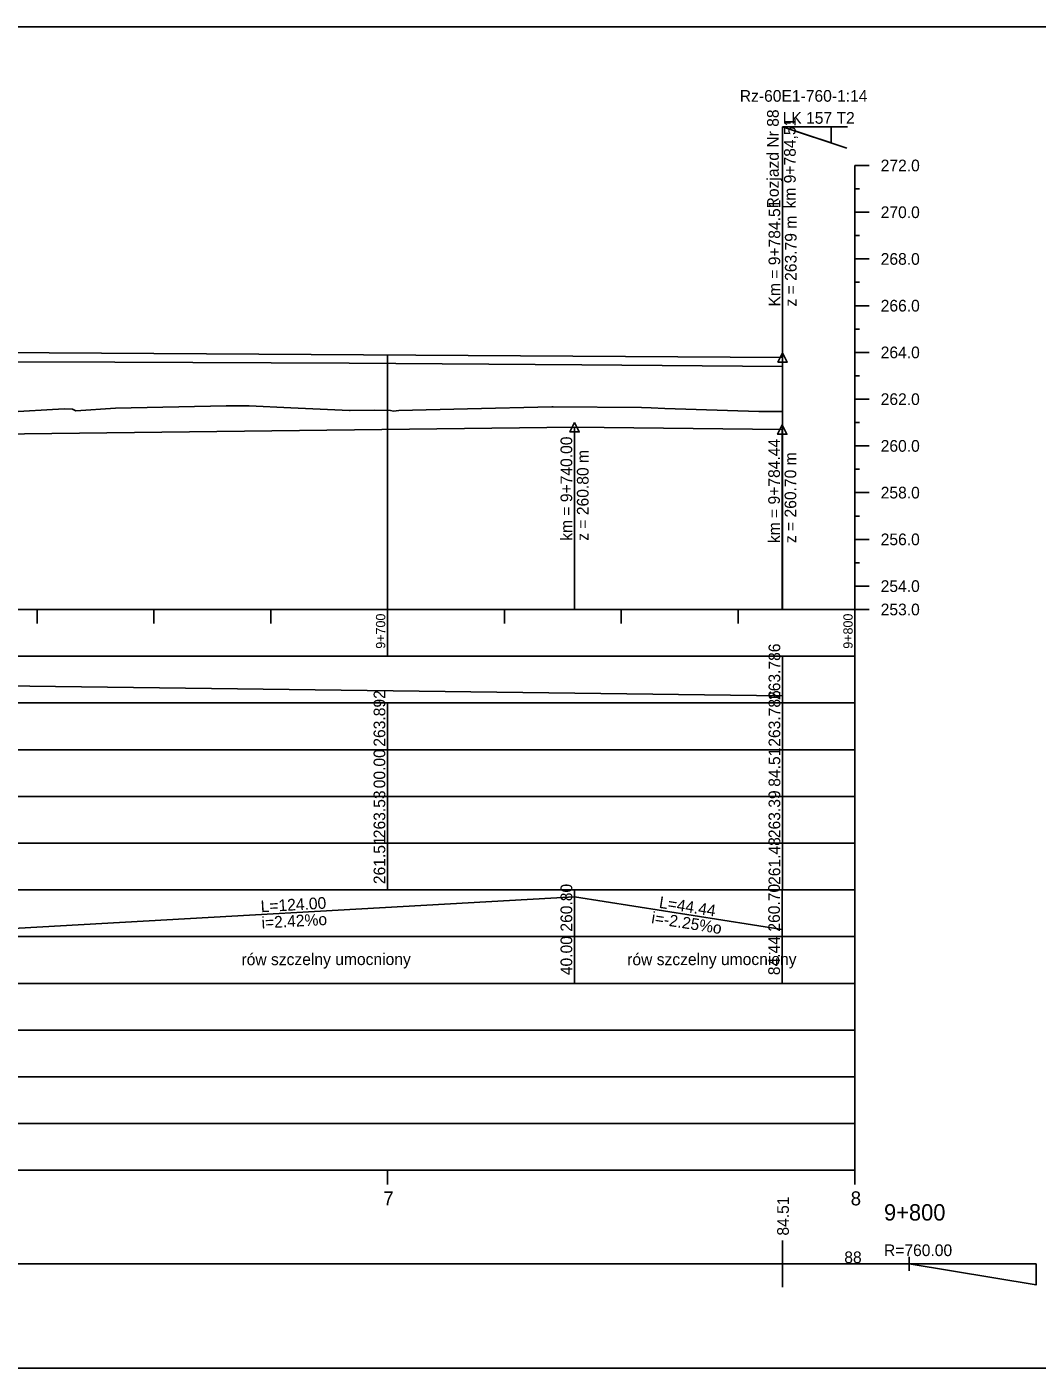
# Model space of a CAD drawing. Extents: x 6445630 to 6518227, y 5499240 to 5511716.
# Drawn here: x 6453654 to 6453870.2, y 5507385.5 to 5507672.5 of the extents above; entities that cross this region are included whole.
import ezdxf

# ---------------------------------------------------------------- set-up
doc = ezdxf.new("R2010")
doc.units = 0
for name, color, linetype in [('TOR_PROF-opisy pomocnicze', 7, 'Continuous'), ('TOR_PROF-rowy otwarte', 7, 'Continuous'), ('TOR_PROF-rozjazdy', 7, 'Continuous'), ('TOR_PROF-tabelka-geometria T1', 7, 'Continuous'), ('TOR_PROF-tabelka-kilometracja', 7, 'Continuous'), ('TOR_PROF-tabelka-odleglosci T1', 7, 'Continuous'), ('TOR_PROF-tabelka-pochylenia proj T1', 7, 'Continuous'), ('TOR_PROF-tabelka-rodzaj rowu T1', 7, 'Continuous'), ('TOR_PROF-tabelka-rowyT1', 7, 'Continuous'), ('TOR_PROF-tabelka-rurociagi T1', 7, 'Continuous'), ('TOR_PROF-tabelka-rzedne istn T1', 7, 'Continuous'), ('TOR_PROF-tabelka-rzedne proj T1', 7, 'Continuous'), ('TOR_PROF-tabelka-teren istniejacy T1', 7, 'Continuous'), ('TOR_PROF-tabelka-warstwa ochronna T1', 7, 'Continuous'), ('TOR_PROF-tor istniejacy T2', 7, 'Continuous'), ('TOR_PROF-tor projektowany', 7, 'Continuous'), ('TOR_PROF-uklad odniesienia', 7, 'Continuous'), ('TOR_PROF-warstwa ochronna', 7, 'Continuous'), ('TOR_RAMKI-dodatkowe3', 7, 'Continuous'), ('TOR_RAMKI-MASKA WYCIECIA', 7, 'Continuous')]:
    doc.layers.add(name, color=color, linetype=linetype)

msp = doc.modelspace()

# ---------------------------------------------------------------- linework, layer by layer
at = {"layer": 'TOR_PROF-opisy pomocnicze'}
for p, q in [((6453815.72, 5507601.81), (6453815.72, 5507621.81)), ((6453815.72, 5507601.81), (6453815.72, 5507621.81)), ((6453771.21, 5507586.88), (6453771.21, 5507561.68)), ((6453815.65, 5507586.38), (6453815.65, 5507561.18))]:
    msp.add_line(p, q, dxfattribs=at)
for points in [[(6453815.72, 5507602.81), (6453816.72, 5507600.81), (6453814.72, 5507600.81)], [(6453815.72, 5507602.81), (6453816.72, 5507600.81), (6453814.72, 5507600.81)], [(6453771.21, 5507587.88), (6453772.21, 5507585.88), (6453770.21, 5507585.88)], [(6453815.65, 5507587.38), (6453816.65, 5507585.38), (6453814.65, 5507585.38)]]:
    msp.add_lwpolyline(points, close=True, dxfattribs=at)
at = {"layer": 'TOR_PROF-rowy otwarte'}
for p, q in [((6453647.21, 5507585.38), (6453771.21, 5507586.88)), ((6453771.21, 5507586.88), (6453815.65, 5507586.38))]:
    msp.add_line(p, q, dxfattribs=at)
for points in [[(6453771.21, 5507586.88), (6453771.21, 5507552.88), (6453771.21, 5507547.88), (6453771.21, 5507547.88)], [(6453815.65, 5507586.38), (6453815.65, 5507552.88), (6453815.65, 5507547.88), (6453815.65, 5507547.88)]]:
    msp.add_lwpolyline(points, dxfattribs=at)
at = {"layer": 'TOR_PROF-rozjazdy'}
for p, q in [((6453815.72, 5507547.88), (6453815.72, 5507651.17)), ((6453815.72, 5507651.17), (6453829.63, 5507651.17)), ((6453815.72, 5507651.17), (6453829.63, 5507651.17)), ((6453815.72, 5507651.17), (6453829.63, 5507651.17)), ((6453815.72, 5507651.17), (6453829.63, 5507651.17)), ((6453815.72, 5507651.17), (6453829.49, 5507646.59)), ((6453815.72, 5507547.88), (6453815.72, 5507651.17)), ((6453815.72, 5507651.17), (6453829.63, 5507651.17)), ((6453815.72, 5507651.17), (6453829.63, 5507651.17)), ((6453815.72, 5507651.17), (6453829.63, 5507651.17)), ((6453815.72, 5507651.17), (6453829.63, 5507651.17)), ((6453815.72, 5507651.17), (6453829.49, 5507646.59)), ((6453815.72, 5507409.36), (6453815.72, 5507406.4)), ((6453842.83, 5507407.88), (6453815.72, 5507407.88)), ((6453842.83, 5507409.36), (6453842.83, 5507406.4)), ((6453869.94, 5507407.88), (6453842.83, 5507407.88))]:
    msp.add_line(p, q, dxfattribs=at)
for points in [[(6453815.72, 5507651.17), (6453826.12, 5507651.17), (6453826.12, 5507647.71), (6453815.72, 5507651.17)], [(6453815.72, 5507651.17), (6453826.12, 5507651.17), (6453826.12, 5507647.71), (6453815.72, 5507651.17)], [(6453842.83, 5507407.88), (6453869.94, 5507403.36), (6453869.94, 5507407.88)]]:
    msp.add_lwpolyline(points, dxfattribs=at)
at = {"layer": 'TOR_PROF-tabelka-geometria T1'}
for points in [[(6453815.72, 5507402.88), (6453815.72, 5507412.88)], [(6452331.21, 5507405.21), (6452693.42, 5507405.21), (6452693.42, 5507405.21), (6452732.21, 5507405.21), (6452732.21, 5507405.21), (6452862.21, 5507407.88), (6452862.21, 5507407.88), (6453815.72, 5507407.88)], [(6452331.21, 5507407.88), (6453831.21, 5507407.88)]]:
    msp.add_lwpolyline(points, dxfattribs=at)
at = {"layer": 'TOR_PROF-tabelka-kilometracja'}
for points in [[(6453731.21, 5507424.88), (6453731.21, 5507427.88)], [(6453831.21, 5507424.88), (6453831.21, 5507427.88)], [(6453831.21, 5507424.88), (6453831.21, 5507427.88)]]:
    msp.add_lwpolyline(points, dxfattribs=at)
at = {"layer": 'TOR_PROF-tabelka-odleglosci T1'}
msp.add_lwpolyline([(6452331.21, 5507507.88), (6453831.21, 5507507.88), (6453831.21, 5507517.88), (6452331.21, 5507517.88)], close=True, dxfattribs=at)
for points in [[(6453731.21, 5507507.88), (6453731.21, 5507517.88)], [(6453815.72, 5507507.88), (6453815.72, 5507517.88)]]:
    msp.add_lwpolyline(points, dxfattribs=at)
at = {"layer": 'TOR_PROF-tabelka-pochylenia proj T1'}
msp.add_lwpolyline([(6452331.21, 5507527.88), (6453831.21, 5507527.88), (6453831.21, 5507537.88), (6452331.21, 5507537.88)], close=True, dxfattribs=at)
for points in [[(6453271.3, 5507536.38), (6453815.72, 5507529.38)], [(6453815.72, 5507527.88), (6453815.72, 5507537.88)]]:
    msp.add_lwpolyline(points, dxfattribs=at)
at = {"layer": 'TOR_PROF-tabelka-rodzaj rowu T1'}
for points in [[(6452331.21, 5507467.88), (6453831.21, 5507467.88), (6453831.21, 5507477.88), (6452331.21, 5507477.88)], [(6452331.21, 5507447.88), (6453831.21, 5507447.88), (6453831.21, 5507457.88), (6452331.21, 5507457.88)]]:
    msp.add_lwpolyline(points, close=True, dxfattribs=at)
for points in [[(6453771.21, 5507467.88), (6453771.21, 5507477.88)], [(6453815.65, 5507467.88), (6453815.65, 5507477.88)]]:
    msp.add_lwpolyline(points, dxfattribs=at)
at = {"layer": 'TOR_PROF-tabelka-rowyT1'}
msp.add_lwpolyline([(6452331.21, 5507477.88), (6453831.21, 5507477.88), (6453831.21, 5507487.88), (6452331.21, 5507487.88)], close=True, dxfattribs=at)
for points in [[(6453771.21, 5507477.88), (6453771.21, 5507487.88)], [(6453815.65, 5507477.88), (6453815.65, 5507487.88)], [(6453647.21, 5507479.38), (6453771.21, 5507486.38)], [(6453771.21, 5507486.38), (6453815.65, 5507479.38)]]:
    msp.add_lwpolyline(points, dxfattribs=at)
at = {"layer": 'TOR_PROF-tabelka-rurociagi T1'}
msp.add_lwpolyline([(6452331.21, 5507457.88), (6453831.21, 5507457.88), (6453831.21, 5507467.88), (6452331.21, 5507467.88)], close=True, dxfattribs=at)
at = {"layer": 'TOR_PROF-tabelka-rzedne istn T1'}
msp.add_lwpolyline([(6452331.21, 5507497.88), (6453831.21, 5507497.88), (6453831.21, 5507507.88), (6452331.21, 5507507.88)], close=True, dxfattribs=at)
for points in [[(6453731.21, 5507497.88), (6453731.21, 5507507.88)], [(6453815.72, 5507497.88), (6453815.72, 5507507.88)], [(6453831.21, 5507497.88), (6453831.21, 5507507.88)], [(6453731.21, 5507487.88), (6453731.21, 5507497.88)], [(6453815.72, 5507487.88), (6453815.72, 5507497.88)]]:
    msp.add_lwpolyline(points, dxfattribs=at)
at = {"layer": 'TOR_PROF-tabelka-rzedne proj T1'}
msp.add_lwpolyline([(6452331.21, 5507517.88), (6453831.21, 5507517.88), (6453831.21, 5507527.88), (6452331.21, 5507527.88)], close=True, dxfattribs=at)
for points in [[(6453731.21, 5507517.88), (6453731.21, 5507527.88)], [(6453815.72, 5507517.88), (6453815.72, 5507527.88)]]:
    msp.add_lwpolyline(points, dxfattribs=at)
at = {"layer": 'TOR_PROF-tabelka-teren istniejacy T1'}
msp.add_lwpolyline([(6452331.21, 5507487.88), (6453831.21, 5507487.88), (6453831.21, 5507497.88), (6452331.21, 5507497.88)], close=True, dxfattribs=at)
msp.add_lwpolyline([(6453831.21, 5507487.88), (6453831.21, 5507497.88)], dxfattribs=at)
at = {"layer": 'TOR_PROF-tabelka-warstwa ochronna T1'}
msp.add_lwpolyline([(6452331.21, 5507437.88), (6453831.21, 5507437.88), (6453831.21, 5507447.88), (6452331.21, 5507447.88)], close=True, dxfattribs=at)
at = {"layer": 'TOR_PROF-tor istniejacy T2'}
msp.add_lwpolyline([(6452876.23, 5507604.98), (6452925.19, 5507604.68), (6452972.78, 5507604.58), (6453021.81, 5507604.78), (6453079.54, 5507604.68), (6453124.61, 5507604.53), (6453177.44, 5507603.88), (6453225.57, 5507603.38), (6453275.17, 5507602.98), (6453320.06, 5507602.73), (6453372.68, 5507602.38), (6453422.79, 5507602.18), (6453473.35, 5507602.03), (6453522.65, 5507601.73), (6453573.32, 5507601.48), (6453623, 5507600.93), (6453672.86, 5507600.78), (6453723.01, 5507600.58), (6453772.77, 5507600.23), (6453815.72, 5507599.84)], dxfattribs=at)
at = {"layer": 'TOR_PROF-tor projektowany'}
for p, q in [((6453271.3, 5507605.23), (6453815.72, 5507601.81)), ((6453271.3, 5507605.23), (6453815.72, 5507601.81)), ((6453649.68, 5507590.13), (6453661.99, 5507590.78)), ((6453661.99, 5507590.78), (6453663.78, 5507590.77)), ((6453663.78, 5507590.77), (6453664.51, 5507590.4)), ((6453664.51, 5507590.4), (6453672.97, 5507590.98)), ((6453672.97, 5507590.98), (6453696.65, 5507591.43)), ((6453696.65, 5507591.43), (6453699.83, 5507591.43)), ((6453699.83, 5507591.43), (6453701.59, 5507591.42)), ((6453701.59, 5507591.42), (6453710.49, 5507590.99)), ((6453710.49, 5507590.99), (6453723.03, 5507590.47)), ((6453723.03, 5507590.47), (6453723.19, 5507590.47)), ((6453723.19, 5507590.47), (6453728.48, 5507590.52)), ((6453728.48, 5507590.52), (6453731.83, 5507590.44)), ((6453731.83, 5507590.44), (6453732.48, 5507590.34)), ((6453732.48, 5507590.34), (6453733.63, 5507590.42)), ((6453733.63, 5507590.42), (6453748.32, 5507590.8)), ((6453748.32, 5507590.8), (6453766.31, 5507591.27)), ((6453766.31, 5507591.27), (6453766.63, 5507591.27)), ((6453766.63, 5507591.27), (6453785.55, 5507591.09)), ((6453785.55, 5507591.09), (6453787.57, 5507591.02)), ((6453787.57, 5507591.02), (6453790.51, 5507590.91)), ((6453790.51, 5507590.91), (6453810.63, 5507590.21)), ((6453810.63, 5507590.21), (6453815.72, 5507590.27))]:
    msp.add_line(p, q, dxfattribs=at)
for points in [[(6453731.21, 5507602.34), (6453731.21, 5507552.88), (6453731.21, 5507547.88), (6453731.21, 5507547.88)], [(6453731.21, 5507602.34), (6453731.21, 5507552.88), (6453731.21, 5507547.88), (6453731.21, 5507547.88)], [(6453731.21, 5507602.34), (6453731.21, 5507552.88), (6453731.21, 5507547.88), (6453731.21, 5507547.88)], [(6453815.72, 5507601.81), (6453815.72, 5507552.88), (6453815.72, 5507547.88), (6453815.72, 5507547.88)], [(6453815.72, 5507601.81), (6453815.72, 5507552.88), (6453815.72, 5507547.88), (6453815.72, 5507547.88)], [(6453815.72, 5507601.81), (6453815.72, 5507552.88), (6453815.72, 5507547.88), (6453815.72, 5507547.88)], [(6453815.72, 5507601.81), (6453815.72, 5507552.88), (6453815.72, 5507547.88), (6453815.72, 5507547.88)], [(6453815.72, 5507601.81), (6453815.72, 5507552.88), (6453815.72, 5507547.88), (6453815.72, 5507547.88)]]:
    msp.add_lwpolyline(points, dxfattribs=at)
at = {"layer": 'TOR_PROF-uklad odniesienia'}
for p, q in [((6453831.21, 5507547.88), (6453831.21, 5507642.88)), ((6453834.21, 5507642.88), (6453831.21, 5507642.88)), ((6453834.21, 5507642.88), (6453831.21, 5507642.88)), ((6453832.21, 5507637.88), (6453831.21, 5507637.88)), ((6453834.21, 5507632.88), (6453831.21, 5507632.88)), ((6453832.21, 5507627.88), (6453831.21, 5507627.88)), ((6453834.21, 5507622.88), (6453831.21, 5507622.88)), ((6453832.21, 5507617.88), (6453831.21, 5507617.88)), ((6453834.21, 5507612.88), (6453831.21, 5507612.88)), ((6453832.21, 5507607.88), (6453831.21, 5507607.88)), ((6453834.21, 5507602.88), (6453831.21, 5507602.88)), ((6453832.21, 5507597.88), (6453831.21, 5507597.88)), ((6453834.21, 5507592.88), (6453831.21, 5507592.88)), ((6453832.21, 5507587.88), (6453831.21, 5507587.88)), ((6453834.21, 5507582.88), (6453831.21, 5507582.88)), ((6453832.21, 5507577.88), (6453831.21, 5507577.88)), ((6453834.21, 5507572.88), (6453831.21, 5507572.88)), ((6453832.21, 5507567.88), (6453831.21, 5507567.88)), ((6453834.21, 5507562.88), (6453831.21, 5507562.88)), ((6453832.21, 5507557.88), (6453831.21, 5507557.88)), ((6453834.21, 5507552.88), (6453831.21, 5507552.88)), ((6452331.21, 5507547.88), (6453831.21, 5507547.88)), ((6453656.21, 5507544.88), (6453656.21, 5507547.88)), ((6453681.21, 5507544.88), (6453681.21, 5507547.88)), ((6453706.21, 5507544.88), (6453706.21, 5507547.88)), ((6453731.21, 5507537.88), (6453731.21, 5507547.88)), ((6453756.21, 5507544.88), (6453756.21, 5507547.88)), ((6453781.21, 5507544.88), (6453781.21, 5507547.88)), ((6453806.21, 5507544.88), (6453806.21, 5507547.88)), ((6453834.21, 5507547.88), (6453831.21, 5507547.88)), ((6453831.21, 5507537.88), (6453831.21, 5507547.88))]:
    msp.add_line(p, q, dxfattribs=at)
at = {"layer": 'TOR_PROF-warstwa ochronna'}
msp.add_lwpolyline([(6452331.21, 5507427.88), (6453831.21, 5507427.88), (6453831.21, 5507437.88), (6452331.21, 5507437.88)], close=True, dxfattribs=at)
at = {"layer": 'TOR_RAMKI-dodatkowe3'}
for p, q in [((6453649.68, 5507590.13), (6453661.99, 5507590.78)), ((6453661.99, 5507590.78), (6453663.78, 5507590.77)), ((6453663.78, 5507590.77), (6453664.51, 5507590.4)), ((6453664.51, 5507590.4), (6453672.97, 5507590.98)), ((6453672.97, 5507590.98), (6453696.65, 5507591.43)), ((6453696.65, 5507591.43), (6453699.83, 5507591.43)), ((6453699.83, 5507591.43), (6453701.59, 5507591.42)), ((6453701.59, 5507591.42), (6453710.49, 5507590.99)), ((6453710.49, 5507590.99), (6453723.03, 5507590.47)), ((6453723.03, 5507590.47), (6453723.19, 5507590.47)), ((6453723.19, 5507590.47), (6453728.48, 5507590.52)), ((6453728.48, 5507590.52), (6453731.83, 5507590.44)), ((6453731.83, 5507590.44), (6453732.48, 5507590.34)), ((6453732.48, 5507590.34), (6453733.63, 5507590.42)), ((6453733.63, 5507590.42), (6453748.32, 5507590.8)), ((6453748.32, 5507590.8), (6453766.31, 5507591.27)), ((6453766.31, 5507591.27), (6453766.63, 5507591.27)), ((6453766.63, 5507591.27), (6453785.55, 5507591.09)), ((6453785.55, 5507591.09), (6453787.57, 5507591.02)), ((6453787.57, 5507591.02), (6453790.51, 5507590.91)), ((6453790.51, 5507590.91), (6453810.63, 5507590.21)), ((6453810.63, 5507590.21), (6453815.72, 5507590.27))]:
    msp.add_line(p, q, dxfattribs=at)
at = {"layer": 'TOR_RAMKI-MASKA WYCIECIA'}
msp.add_lwpolyline([(6452259.79, 5507385.55), (6453879.79, 5507385.55), (6453879.79, 5507672.55), (6452259.79, 5507672.55)], close=True, dxfattribs=at)

# ---------------------------------------------------------------- texts
at = {"layer": 'TOR_PROF-opisy pomocnicze'}
for s, p in [('Km = 9+784.51', (6453815.22, 5507612.71)), ('Km = 9+784.51', (6453815.22, 5507612.71)), ('z = 263.79 m', (6453818.72, 5507612.71)), ('z = 263.79 m', (6453818.72, 5507612.71)), ('km = 9+740.00', (6453770.71, 5507562.58)), ('z = 260.80 m', (6453774.21, 5507562.58)), ('km = 9+784.44', (6453815.15, 5507562.08)), ('z = 260.70 m', (6453818.65, 5507562.08)), ('84.51', (6453817.06, 5507413.91))]:
    msp.add_text(s, height=2.5, rotation=90, dxfattribs=at).set_placement(p)
at = {"layer": 'TOR_PROF-rozjazdy'}
for s, p in [('Rz-60E1-760-1:14', (6453806.56, 5507656.52)), ('LK 157 T2', (6453815.73, 5507651.81))]:
    msp.add_text(s, height=2.5, dxfattribs=at).set_placement(p)
for s, rotation, p in [('Rozjazd Nr 88', 90, (6453814.9, 5507633.69)), ('km 9+784,51', 90, (6453818.53, 5507633.67)), ('88', 360, (6453828.92, 5507408.02)), ('R=760.00', 360, (6453837.41, 5507409.53))]:
    msp.add_text(s, height=2.5, rotation=rotation, dxfattribs=at).set_placement(p)
at = {"layer": 'TOR_PROF-tabelka-kilometracja'}
for s, p in [('7', (6453730.28, 5507420.38)), ('8', (6453830.28, 5507420.38))]:
    msp.add_text(s, height=3, dxfattribs=at).set_placement(p)
msp.add_text('9+800', height=3.5, rotation=360, dxfattribs=at).set_placement((6453837.42, 5507417.13))
at = {"layer": 'TOR_PROF-tabelka-odleglosci T1'}
for s, p in [('00.00', (6453730.71, 5507509.62)), ('84.51', (6453815.22, 5507509.95))]:
    msp.add_text(s, height=2.5, rotation=90, dxfattribs=at).set_placement(p)
at = {"layer": 'TOR_PROF-tabelka-pochylenia proj T1'}
msp.add_text('263.786', height=2.5, rotation=90, dxfattribs=at).set_placement((6453815.22, 5507528.51))
at = {"layer": 'TOR_PROF-tabelka-rodzaj rowu T1'}
for s, p in [('40.00', (6453770.71, 5507469.63)), ('84.44', (6453815.15, 5507469.63))]:
    msp.add_text(s, height=2.5, rotation=90, dxfattribs=at).set_placement(p)
at = {"layer": 'TOR_PROF-tabelka-rowyT1'}
for s, rotation, p in [('260.80', 90, (6453770.71, 5507478.95)), ('260.70', 90, (6453815.15, 5507478.95)), ('L=124.00', 3.231, (6453704.12, 5507483.09)), ('L=44.44', 351.0486, (6453789.17, 5507484.06)), ('i=2.42%o', 3.231, (6453704.3, 5507479.6)), ('i=-2.25%o', 351.0486, (6453787.53, 5507480.77)), ('rów szczelny umocniony', 0.087, (6453699.94, 5507471.76)), ('rów szczelny umocniony', 0.087, (6453782.47, 5507471.76))]:
    msp.add_text(s, height=2.5, rotation=rotation, dxfattribs=at).set_placement(p)
at = {"layer": 'TOR_PROF-tabelka-rzedne istn T1'}
for s, p in [('263.53', (6453730.71, 5507498.94)), ('263.39', (6453815.22, 5507498.95)), ('261.51', (6453730.71, 5507489.11)), ('261.48', (6453815.22, 5507488.94))]:
    msp.add_text(s, height=2.5, rotation=90, dxfattribs=at).set_placement(p)
at = {"layer": 'TOR_PROF-tabelka-rzedne proj T1'}
for s, p in [('263.892', (6453730.71, 5507518.52)), ('263.786', (6453815.22, 5507518.51))]:
    msp.add_text(s, height=2.5, rotation=90, dxfattribs=at).set_placement(p)
at = {"layer": 'TOR_PROF-uklad odniesienia'}
for s, p in [('272.0', (6453836.71, 5507641.63)), ('272.0', (6453836.71, 5507641.63)), ('270.0', (6453836.71, 5507631.63)), ('268.0', (6453836.71, 5507621.63)), ('266.0', (6453836.71, 5507611.63)), ('264.0', (6453836.71, 5507601.63)), ('262.0', (6453836.71, 5507591.63)), ('260.0', (6453836.71, 5507581.63)), ('258.0', (6453836.71, 5507571.63)), ('256.0', (6453836.71, 5507561.63)), ('254.0', (6453836.71, 5507551.63)), ('253.0', (6453836.71, 5507546.63))]:
    msp.add_text(s, height=2.5, dxfattribs=at).set_placement(p)
for s, p in [('9+700', (6453730.71, 5507539.48)), ('9+800', (6453830.71, 5507539.48))]:
    msp.add_text(s, height=2, rotation=90, dxfattribs=at).set_placement(p)

doc.saveas('drawing.dxf')
